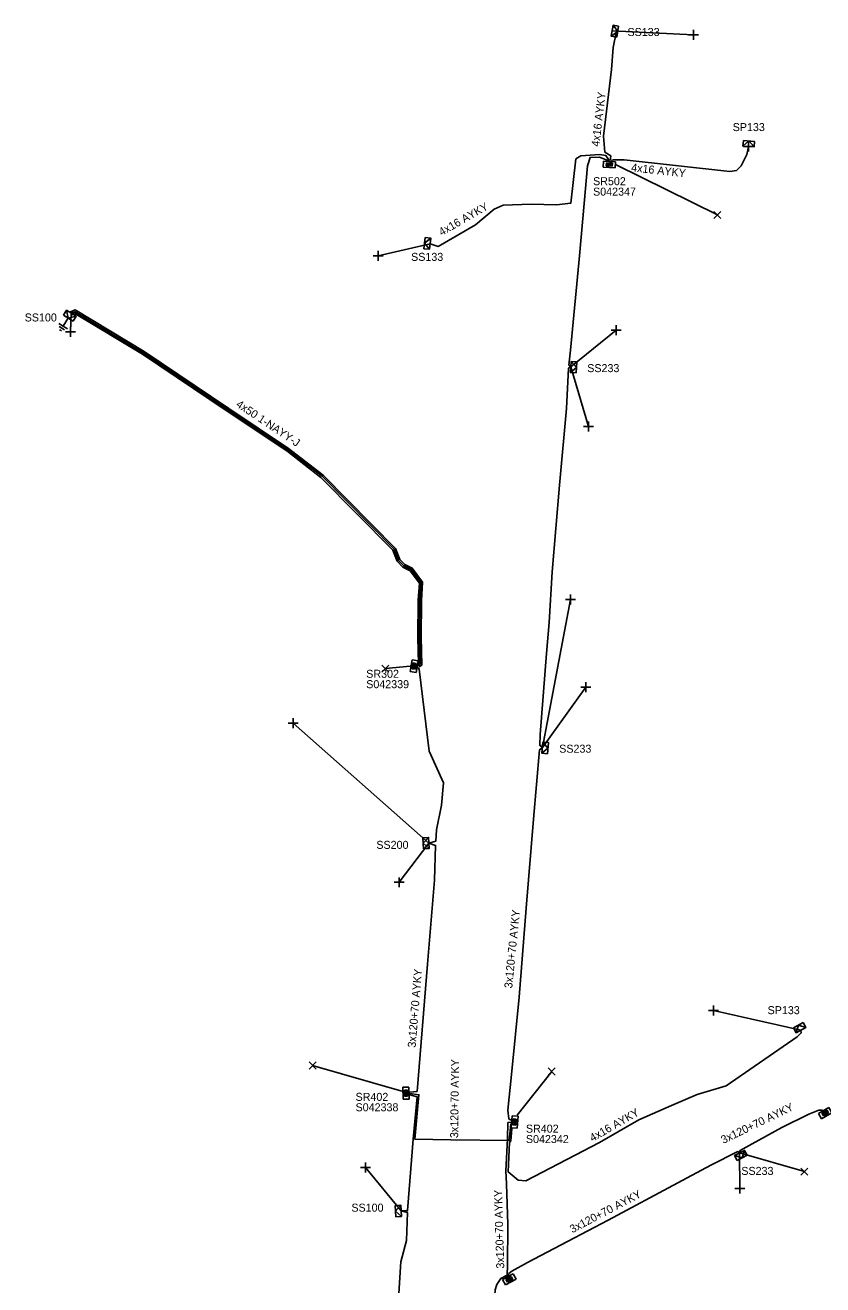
# Model space of a CAD drawing. Extents: x -748492 to -735633, y -1146251 to -1139940.
# Drawn here: x -736731.5 to -736631.8, y -1144622.1 to -1144464.8 of the extents above; entities that cross this region are included whole.
import ezdxf

# ---------------------------------------------------------------- set-up
doc = ezdxf.new("R2010")
doc.units = 0
for name, color, linetype in [('Vrstva 1', 7, 'Continuous'), ('Vrstva 14', 7, 'Continuous'), ('Vrstva 15', 7, 'Continuous'), ('Vrstva 20', 7, 'Continuous'), ('Vrstva 28', 7, 'Continuous'), ('Vrstva 29', 7, 'Continuous'), ('Vrstva 30', 7, 'Continuous'), ('Vrstva 31', 7, 'Continuous'), ('Vrstva 33', 7, 'Continuous'), ('Vrstva 34', 7, 'Continuous'), ('Vrstva 5', 7, 'Continuous'), ('Vrstva 52', 7, 'Continuous'), ('Vrstva 54', 7, 'Continuous'), ('Vrstva 59', 7, 'Continuous'), ('Vrstva 6', 7, 'Continuous'), ('Vrstva 8', 7, 'Continuous'), ('Vrstva 9', 7, 'Continuous')]:
    doc.layers.add(name, color=color, linetype=linetype)

# ---------------------------------------------------------------- blocks, each defined once
blk = doc.blocks.new('NN800')
at = {"layer": 'Vrstva 1'}
for points in [[(-0.44, 0.44), (0.44, -0.44)], [(-0.44, -0.44), (0.44, 0.44)]]:
    blk.add_lwpolyline(points, dxfattribs=at)
blk = doc.blocks.new('NN620')
at = {"layer": 'Vrstva 8'}
for points in [[(0.75, 0), (-0.75, 0)], [(-0.75, 0), (-0.75, -0.75)], [(0.75, -0.75), (0.75, 0)], [(-0.75, -0.75), (0.75, -0.75)], [(0.37, -0.18), (-0.38, -0.18)], [(-0.38, -0.18), (-0.38, -0.56)], [(-0.38, -0.56), (0.37, -0.56)], [(0.32, -0.23), (-0.33, -0.23)], [(-0.33, -0.23), (-0.33, -0.51)], [(-0.33, -0.51), (0.32, -0.51)], [(0.27, -0.27), (-0.28, -0.27)], [(-0.28, -0.27), (-0.28, -0.46)], [(-0.28, -0.46), (0.27, -0.46)], [(0.23, -0.32), (-0.23, -0.32)], [(-0.23, -0.32), (-0.23, -0.42)], [(-0.23, -0.42), (0.23, -0.42)], [(-0.19, -0.37), (0.19, -0.37)], [(0.23, -0.42), (0.23, -0.32)], [(0.27, -0.46), (0.27, -0.27)], [(0.32, -0.51), (0.32, -0.23)], [(0.37, -0.56), (0.37, -0.18)]]:
    blk.add_lwpolyline(points, dxfattribs=at)
blk = doc.blocks.new('NN630')
at = {"layer": 'Vrstva 9'}
for points in [[(0, -0.7), (-0.7, 0)], [(-0.7, -0.7), (-0.7, 0), (0.7, 0), (0.7, -0.7)], [(-0.7, -0.7), (0.7, -0.7)], [(0, -0.7), (0.7, 0)]]:
    blk.add_lwpolyline(points, dxfattribs=at)
blk = doc.blocks.new('NN810')
at = {"layer": 'Vrstva 14'}
for points in [[(0, -0.64), (0, -1.89)], [(0.63, -1.89), (-0.62, -1.89)], [(0.39, -2.2), (-0.4, -2.2)], [(0, -2.52), (-0.12, -2.52)], [(0.14, -2.52), (0, -2.52)]]:
    blk.add_lwpolyline(points, dxfattribs=at)

msp = doc.modelspace()

# ---------------------------------------------------------------- linework, layer by layer
at = {"layer": 'Vrstva 20'}
msp.add_lwpolyline([(-736725.63, -1144500.97), (-736725.79, -1144500.61), (-736725.22, -1144500.37), (-736716.61, -1144505.57), (-736706.01, -1144512.68), (-736698.56, -1144517.67), (-736694.26, -1144520.99), (-736685.19, -1144530.16), (-736684.68, -1144531.55), (-736684.06, -1144532.17), (-736683.12, -1144532.62), (-736681.83, -1144534.38), (-736681.98, -1144536.65), (-736682.02, -1144541.27), (-736681.93, -1144544.74), (-736682.18, -1144544.93), (-736682.42, -1144544.61), (-736682.33, -1144544.54), (-736682.42, -1144541.27), (-736682.38, -1144536.63), (-736682.23, -1144534.5), (-736683.38, -1144532.94), (-736684.3, -1144532.51), (-736685.02, -1144531.77), (-736685.53, -1144530.38), (-736694.52, -1144521.29), (-736698.8, -1144517.99), (-736706.23, -1144513.02), (-736716.83, -1144505.91), (-736725.26, -1144500.81)], close=True, dxfattribs=at)
at = {"layer": 'Vrstva 5'}
for points in [[(-736658.67, -1144481.69), (-736659.73, -1144481.27), (-736660.91, -1144481.32), (-736661.24, -1144482.38), (-736661.64, -1144487.07), (-736662.24, -1144493.62), (-736663.37, -1144505.4), (-736663.56, -1144507.25), (-736663.3, -1144507.49), (-736663.59, -1144507.64), (-736663.86, -1144512.7), (-736664.74, -1144522.26), (-736665.66, -1144533.09), (-736666, -1144539.42), (-736666.36, -1144543.27), (-736667.13, -1144553.42), (-736667.19, -1144554.74), (-736666.86, -1144555.05), (-736667.22, -1144555.31), (-736667.97, -1144563.97), (-736668.89, -1144575.1), (-736669.75, -1144586.22), (-736670.72, -1144595.89), (-736671.16, -1144600.32), (-736671.06, -1144601.42), (-736670.82, -1144601.59)], [(-736682.36, -1144544.82), (-736682.13, -1144544.64), (-736682.22, -1144541.27), (-736682.18, -1144536.64), (-736682.03, -1144534.44), (-736683.25, -1144532.78), (-736684.18, -1144532.34), (-736684.85, -1144531.66), (-736685.36, -1144530.27), (-736694.39, -1144521.14), (-736698.68, -1144517.83), (-736706.12, -1144512.85), (-736716.72, -1144505.74), (-736725.24, -1144500.59), (-736725.71, -1144500.79)], [(-736682.36, -1144545.04), (-736682.26, -1144545.23), (-736681.02, -1144555.48), (-736679.21, -1144559.46), (-736679.48, -1144562.24), (-736680.1, -1144565.3), (-736680.18, -1144566.71), (-736681.05, -1144566.96), (-736680.2, -1144567.27), (-736680.32, -1144571.62), (-736681.21, -1144582.09), (-736682.51, -1144597.99), (-736683.4, -1144598.08)], [(-736683.4, -1144598.41), (-736682.52, -1144598.65), (-736683, -1144603.95), (-736683.7, -1144612.87), (-736684.5, -1144612.91), (-736683.71, -1144613.13), (-736683.83, -1144616.62), (-736684.53, -1144619.27), (-736684.92, -1144625.25)], [(-736683.4, -1144598.23), (-736682.29, -1144598.4), (-736682.8, -1144603.95), (-736678.31, -1144604.03), (-736671.01, -1144604.14), (-736670.82, -1144602.04)], [(-736671.1, -1144620.96), (-736671.04, -1144620.75), (-736670.68, -1144620.44), (-736668.73, -1144619.37), (-736663.74, -1144616.75), (-736658.66, -1144614.08), (-736649.93, -1144609.39), (-736645.83, -1144607.19), (-736642.46, -1144605.51), (-736642.23, -1144605.68), (-736642.16, -1144605.35), (-736640.67, -1144604.54), (-736636.95, -1144602.48), (-736633.58, -1144600.82), (-736632.32, -1144600.34), (-736631.89, -1144600.33)], [(-736671.22, -1144621.02), (-736671.25, -1144620.91), (-736671.23, -1144619.76), (-736671.18, -1144614.6), (-736671.33, -1144609.53), (-736671.43, -1144607.91), (-736671.22, -1144603.91), (-736671.17, -1144601.88), (-736670.83, -1144601.85)], [(-736671.34, -1144621.08), (-736671.44, -1144621.01), (-736672.07, -1144621.34), (-736672.56, -1144622.12), (-736672.75, -1144622.79), (-736673.22, -1144629.63), (-736673.41, -1144632.24), (-736673.12, -1144632.51), (-736673.44, -1144632.63), (-736674.19, -1144640.25), (-736674.85, -1144648.91), (-736675.12, -1144653.6), (-736674.85, -1144653.94), (-736675.16, -1144654.21), (-736675.53, -1144657.69), (-736676.27, -1144667.16), (-736676.46, -1144669.5), (-736676.45, -1144670.39), (-736676.11, -1144670.62), (-736676.45, -1144670.96), (-736676.78, -1144673.89), (-736677.39, -1144681.45), (-736677.46, -1144684.34), (-736677.36, -1144684.95)]]:
    msp.add_lwpolyline(points, dxfattribs=at)
at = {"layer": 'Vrstva 52'}
for points in [[(-736658.41, -1144481.7), (-736658.32, -1144481.14), (-736659.07, -1144480.66), (-736659.23, -1144478.67), (-736658.22, -1144470.33), (-736658.02, -1144467.6), (-736657.59, -1144465.54), (-736658.14, -1144465.49)], [(-736658.28, -1144481.71), (-736657.96, -1144481.6), (-736656.63, -1144481.61), (-736643.46, -1144483.06), (-736642.61, -1144482.95), (-736642.05, -1144482.39), (-736641.31, -1144480.96), (-736641.11, -1144479.96)], [(-736658.54, -1144481.7), (-736658.93, -1144481.09), (-736659.71, -1144480.97), (-736662.07, -1144481.12), (-736662.7, -1144481.5), (-736663.29, -1144487.03), (-736665.11, -1144487.26), (-736668.28, -1144487.16), (-736671.75, -1144487.28), (-736672.87, -1144487.8), (-736675.22, -1144489.75), (-736679.87, -1144492.44), (-736680.89, -1144492.1)], [(-736670.68, -1144602.67), (-736670.81, -1144604.16), (-736670.97, -1144604.36), (-736671.12, -1144608.05), (-736669.88, -1144609.08), (-736668.91, -1144609.17), (-736659.71, -1144604.37), (-736654.82, -1144601.55), (-736650.73, -1144599.73), (-736647.53, -1144598.36), (-736643.91, -1144597.31), (-736635.05, -1144591.17), (-736634.52, -1144590.69), (-736634.56, -1144590.33)]]:
    msp.add_lwpolyline(points, dxfattribs=at)
at = {"layer": 'Vrstva 59'}
for points in [[(-736658.14, -1144465.49), (-736648, -1144466)], [(-736657.63, -1144482.25), (-736645, -1144488.5)], [(-736680.89, -1144492.1), (-736687.38, -1144493.63)], [(-736725.71, -1144500.79), (-736725.81, -1144503.11)], [(-736663.3, -1144507.49), (-736657.63, -1144502.88)], [(-736663.3, -1144507.49), (-736661.1, -1144514.92)], [(-736666.86, -1144555.05), (-736663.34, -1144536.55)], [(-736683.36, -1144544.85), (-736686.47, -1144545.18)], [(-736666.86, -1144555.05), (-736661.44, -1144547.5)], [(-736681.05, -1144566.96), (-736698, -1144552)], [(-736681.05, -1144566.96), (-736684.75, -1144571.87)], [(-736634.56, -1144590.33), (-736645.5, -1144587.88)], [(-736684.42, -1144597.96), (-736695.56, -1144594.75)], [(-736670.03, -1144600.95), (-736665.69, -1144595.5)], [(-736642.23, -1144605.68), (-736642.19, -1144610.13)], [(-736642.23, -1144605.68), (-736634.13, -1144608)], [(-736684.5, -1144612.91), (-736688.94, -1144607.5)]]:
    msp.add_lwpolyline(points, dxfattribs=at)

# ---------------------------------------------------------------- block references
at = {"layer": 'Vrstva 15', "rotation": -32.53332211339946}
msp.add_blockref('NN810', (-736725.71, -1144500.79), dxfattribs=at)
at = {"layer": 'Vrstva 28'}
for p, rotation in [((-736658.48, -1144481.83), -4.093386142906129), ((-736682.51, -1144544.93), -100.3069555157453), ((-736683.53, -1144598.21), -88.8060777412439), ((-736631.71, -1144600.38), 30.201486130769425), ((-736670.7, -1144601.79), 86.23996391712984), ((-736671.16, -1144621.14), 27.52850833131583)]:
    msp.add_blockref('NN620', p, dxfattribs=dict(at, rotation=rotation))
at = {"layer": 'Vrstva 31'}
for p, rotation in [((-736658.14, -1144465.49), 80.98679446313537), ((-736641.11, -1144479.96), 175.48842487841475), ((-736680.89, -1144492.1), -96.10519999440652), ((-736725.71, -1144500.79), -32.53332211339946), ((-736663.3, -1144507.49), 85.84177493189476), ((-736666.86, -1144555.05), 85.48008890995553), ((-736681.05, -1144566.96), -86.94440559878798), ((-736634.56, -1144590.33), -152.11594709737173), ((-736642.23, -1144605.68), 28.07574452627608), ((-736684.5, -1144612.91), -87.27786946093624)]:
    msp.add_blockref('NN630', p, dxfattribs=dict(at, rotation=rotation))
at = {"layer": 'Vrstva 34'}
for p, rotation in [((-736648, -1144466), 45), ((-736641.11, -1144479.96), 45), ((-736687.38, -1144493.63), 45), ((-736725.81, -1144503.11), 45), ((-736657.63, -1144502.88), 45), ((-736661.1, -1144514.92), 45), ((-736663.34, -1144536.55), 45), ((-736661.44, -1144547.5), 44.99999995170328), ((-736698, -1144552), 45), ((-736684.75, -1144571.87), 44.99999995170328), ((-736645.5, -1144587.88), 45), ((-736688.94, -1144607.5), 44.99999995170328), ((-736642.19, -1144610.13), 44.99999995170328)]:
    msp.add_blockref('NN800', p, dxfattribs=dict(at, rotation=rotation))
for p in [(-736645, -1144488.5), (-736686.47, -1144545.18), (-736695.56, -1144594.75), (-736665.69, -1144595.5), (-736634.13, -1144608)]:
    msp.add_blockref('NN800', p, dxfattribs=at)

# ---------------------------------------------------------------- texts
at = {"layer": 'Vrstva 29'}
for s, p in [('S042347', (-736660.53, -1144486.09)), ('S042339', (-736688.87, -1144547.62)), ('S042338', (-736690.2, -1144600.47)), ('S042342', (-736668.92, -1144604.44))]:
    msp.add_text(s, height=1, dxfattribs=at).set_placement(p)
at = {"layer": 'Vrstva 30'}
for s, p in [('SR502', (-736660.53, -1144484.79)), ('SR302', (-736688.87, -1144546.32)), ('SR402', (-736690.2, -1144599.17)), ('SR402', (-736668.92, -1144603.14))]:
    msp.add_text(s, height=1, dxfattribs=at).set_placement(p)
at = {"layer": 'Vrstva 33'}
for s, p in [('SS133', (-736656.23, -1144466.15)), ('SP133', (-736643.09, -1144478.03)), ('SS133', (-736683.26, -1144494.24)), ('SS100', (-736731.53, -1144501.81)), ('SS233', (-736661.26, -1144508.14)), ('SS233', (-736664.76, -1144555.68)), ('SS200', (-736687.6, -1144567.69)), ('SP133', (-736638.73, -1144588.34)), ('SS233', (-736642.01, -1144608.42)), ('SS100', (-736690.72, -1144613.01))]:
    msp.add_text(s, height=1, dxfattribs=at).set_placement(p)
at = {"layer": 'Vrstva 54'}
for rotation, p in [(83.095, (-736659.76, -1144480.01)), (353.717, (-736655.8, -1144483.05)), (29.992, (-736679.45, -1144491.16)), (29.971, (-736660.6, -1144604.32))]:
    msp.add_text('4x16 AYKY', height=1, rotation=rotation, dxfattribs=at).set_placement(p)
at = {"layer": 'Vrstva 6'}
for s, rotation, p in [('4x50 1-NAYY-J', 326.203, (-736705.22, -1144512.38)), ('3x120+70 AYKY', 84.272, (-736670.64, -1144585.15)), ('3x120+70 AYKY', 85.326, (-736682.7, -1144592.55)), ('3x120+70 AYKY', 89.273, (-736677.39, -1144603.83)), ('3x120+70 AYKY', 25.746, (-736644.26, -1144604.56)), ('3x120+70 AYKY', 91.695, (-736671.62, -1144620.11)), ('3x120+70 AYKY', 27.726, (-736663.12, -1144615.72))]:
    msp.add_text(s, height=1, rotation=rotation, dxfattribs=at).set_placement(p)

doc.saveas('drawing.dxf')
